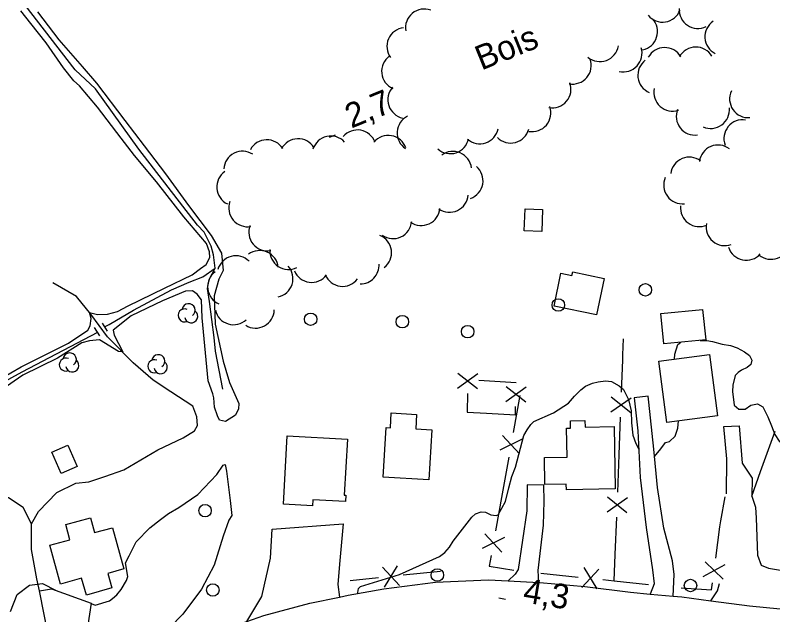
# Model space of a CAD drawing. Extents: x 362852 to 366875, y 5563573 to 5566479.
# Drawn here: x 363751.9 to 363873.3, y 5564478.5 to 5564574.5 of the extents above; entities that cross this region are included whole.
import ezdxf

# ---------------------------------------------------------------- set-up
doc = ezdxf.new("R2010")
doc.units = 0
for name, color, linetype in [('Niveau 19', 7, 'Continuous'), ('Niveau 2', 7, 'Continuous'), ('Niveau 21', 7, 'Continuous'), ('Niveau 22', 7, 'Continuous'), ('Niveau 26', 7, 'Continuous'), ('Niveau 3', 7, 'Continuous'), ('Niveau 31', 7, 'Continuous'), ('Niveau 36', 7, 'Continuous'), ('Niveau 37', 7, 'Continuous'), ('Niveau 4', 7, 'Continuous'), ('Niveau 44', 7, 'Continuous')]:
    doc.layers.add(name, color=color, linetype=linetype)

msp = doc.modelspace()

# ---------------------------------------------------------------- linework, layer by layer
at = {"layer": 'Niveau 19'}
for points in [[(363857.31, 5564481.45), (363857.45, 5564484.93), (363857.21, 5564487.13), (363855.82, 5564492.35), (363854.82, 5564498.85), (363854.21, 5564505), (363853.41, 5564512.54), (363853.31, 5564513.47), (363851.08, 5564513.2), (363851.66, 5564507.93), (363852.03, 5564500.44), (363852.96, 5564492.47), (363854.02, 5564485.69), (363854.24, 5564483.43), (363853.61, 5564481.79)], [(363865.85, 5564497.86), (363865.92, 5564503.45), (363865.42, 5564508.62), (363867.86, 5564508.74), (363868.37, 5564502.77), (363869.98, 5564500.37), (363869.93, 5564497.45), (363870.52, 5564495.72), (363870.61, 5564493.97), (363870.82, 5564488.01), (363871.4, 5564486.43), (363872.6, 5564485.93), (363877.06, 5564485.21), (363879.2, 5564486.52), (363882.98, 5564488.38), (363883.27, 5564489.49), (363882.81, 5564492.55)], [(363835.8, 5564483.64), (363835.66, 5564485.56), (363836.54, 5564492.81), (363836.66, 5564496.65), (363836.57, 5564499.22), (363833.91, 5564499.3), (363833.87, 5564495.1), (363832.46, 5564485.72), (363831.97, 5564484.95), (363830.88, 5564483.89)], [(363788.99, 5564477.38), (363791.42, 5564481.4), (363792.78, 5564487.55), (363793.05, 5564492.19), (363804.41, 5564493.03), (363803.86, 5564486.6), (363803.57, 5564483.32), (363803.86, 5564481.31)], [(363756.46, 5564465.25), (363757.41, 5564467.59), (363757.81, 5564469.44), (363757.2, 5564474.99), (363755.79, 5564482.32), (363757.67, 5564482.61), (363764.03, 5564480.34), (363763.22, 5564475.02), (363761.82, 5564471.82), (363762.06, 5564470.11), (363763.01, 5564468.24)], [(363863.37, 5564480.72), (363864.44, 5564482.32), (363864.71, 5564483.48)]]:
    msp.add_lwpolyline(points, dxfattribs=at)
at = {"layer": 'Niveau 2'}
for points in [[(363747.78, 5564515.31), (363752.83, 5564518.18), (363760.39, 5564521.98), (363763.53, 5564524.06), (363763.91, 5564524.78), (363764.06, 5564525.91), (363763.78, 5564526.89), (363765.04, 5564526.57), (363766.65, 5564526.62), (363768.28, 5564527.06), (363769.97, 5564527.95), (363775.8, 5564530.78), (363780.22, 5564532.95), (363781.55, 5564533.95), (363782.47, 5564534.59), (363783.07, 5564535.71), (363783, 5564536.62), (363782.51, 5564537.92), (363778.89, 5564542.23), (363774.54, 5564547.8), (363771.01, 5564552.03), (363768.84, 5564554.81), (363765.05, 5564559.8), (363762.2, 5564563.18), (363761.29, 5564563.99), (363759.59, 5564566.09), (363756.85, 5564570.08), (363754.36, 5564573.18), (363752.76, 5564575.2)], [(363755.44, 5564575.07), (363758.85, 5564570.55), (363762.58, 5564566.29), (363764.89, 5564563.62), (363769.42, 5564557.62), (363772.54, 5564553.61), (363775.95, 5564549.08), (363779.63, 5564544.05), (363783.27, 5564539.25), (363784.92, 5564536.37), (363785.2, 5564533.6), (363784.52, 5564532.25), (363783.77, 5564529.55), (363783.92, 5564525.04), (363785.21, 5564519.12), (363785.63, 5564517.67)], [(363785.63, 5564517.67), (363786.22, 5564515.66), (363787.69, 5564512.33), (363787.68, 5564511.45), (363787.15, 5564510.47), (363785.58, 5564509.44), (363784.61, 5564509.66), (363784.27, 5564510.33), (363783.81, 5564511.7), (363783.68, 5564513.22), (363783.54, 5564513.85), (363782.77, 5564515.97), (363781.81, 5564526.03), (363781.71, 5564528.94), (363781.02, 5564529.84), (363780.3, 5564530.35), (363779.14, 5564530.3), (363775.46, 5564528.76), (363770.46, 5564526.34), (363767.59, 5564524.07), (363767.75, 5564523.26), (363769.12, 5564520.58), (363768.4, 5564520.65), (363765.37, 5564522.51), (363763.8, 5564522.35), (363762.56, 5564522.02), (363758.65, 5564519.56), (363753.08, 5564516.85), (363749.8, 5564514.53)], [(363857.55, 5564519.41), (363857.57, 5564520.22), (363858.06, 5564521.74), (363858.54, 5564522.12)], [(363861.65, 5564522.43), (363862.73, 5564522.39), (363863.6, 5564522.25), (363865.15, 5564521.84), (363866.5, 5564521.59), (363867.59, 5564521.24), (363868.74, 5564520.59), (363869.55, 5564519.99), (363869.92, 5564519.27), (363869.77, 5564518.58), (363869.16, 5564518.08), (363868.28, 5564517.65), (363867.74, 5564517.3), (363867.27, 5564516.78), (363866.86, 5564515.23), (363866.84, 5564514.23), (363867.06, 5564512.07), (363867.85, 5564511.39), (363868.83, 5564511.43)], [(363806.8, 5564481.88), (363806.8, 5564482.05), (363806.91, 5564482.66), (363807.22, 5564482.98), (363813.47, 5564484.92), (363819.84, 5564487.78), (363820.74, 5564488.47), (363821.46, 5564489.28), (363822.05, 5564490.27), (363825.07, 5564494.11), (363825.64, 5564494.66), (363826.52, 5564494.97), (363827.24, 5564494.89), (363828.09, 5564494.5), (363828.96, 5564494.37), (363829.28, 5564494.5), (363830.45, 5564496.62), (363830.98, 5564498.78), (363831.47, 5564500.61), (363832.03, 5564502.1), (363833.4, 5564507.18), (363833.9, 5564508.08), (363834.52, 5564508.97), (363834.97, 5564509.41), (363838.13, 5564510.8), (363840.54, 5564512.37), (363841.51, 5564513.47), (363842.51, 5564514.52), (363843.28, 5564515.09), (363844.39, 5564515.56), (363845.29, 5564515.81), (363846.48, 5564515.94), (363847.41, 5564515.82), (363848.63, 5564515.15), (363849.37, 5564514.58), (363850.17, 5564512.98), (363850.56, 5564511.14), (363850.62, 5564509.22), (363850.82, 5564507.24), (363851.33, 5564505.89), (363851.81, 5564504.99)], [(363868.83, 5564511.43), (363869.75, 5564512.07), (363870.85, 5564512.28), (363871.69, 5564511.76), (363872.47, 5564510.18), (363873.05, 5564508.74), (363873.62, 5564507.35), (363874.31, 5564506.27), (363874.82, 5564505.79)], [(363854.33, 5564503.81), (363855.31, 5564505.06), (363856.07, 5564506.07), (363856.7, 5564506.21), (363857.64, 5564507.1), (363858.06, 5564508.34), (363858.16, 5564509.53)], [(363764.02, 5564480.26), (363764.66, 5564480.03), (363766.96, 5564480.68), (363767.48, 5564481.08), (363768.16, 5564481.68), (363768.87, 5564482.54), (363769.71, 5564483.96), (363769.94, 5564484.62), (363769.54, 5564486.77), (363770.13, 5564487.9), (363771.24, 5564490.18), (363773.43, 5564492.42), (363775.14, 5564493.71), (363776.43, 5564494.68), (363778.09, 5564495.64), (363781.16, 5564497.74), (363784.19, 5564500.96), (363785.2, 5564502.44), (363785.54, 5564502.52), (363785.73, 5564501.48), (363786.32, 5564496.77), (363786.58, 5564494.37), (363786.09, 5564493.6), (363785.22, 5564491.05), (363783.73, 5564486.4), (363781.71, 5564482.55), (363778.75, 5564478.55), (363776.59, 5564476.39)], [(363751.13, 5564478.98), (363752.17, 5564481.73), (363754.18, 5564483.21), (363756.27, 5564483.46), (363758.41, 5564482.35)]]:
    msp.add_lwpolyline(points, dxfattribs=at)
at = {"layer": 'Niveau 21'}
for points in [[(363750.73, 5564462.04), (363756.46, 5564465.25), (363763.01, 5564468.24), (363763.61, 5564468.52), (363770.97, 5564471.31), (363778.02, 5564473.69), (363785.75, 5564476.22), (363788.99, 5564477.38), (363791.71, 5564478.35), (363799.08, 5564480.35), (363803.86, 5564481.31), (363805.21, 5564481.59), (363810.92, 5564482.63), (363819.23, 5564483.72), (363827.73, 5564484.05), (363830.88, 5564483.89), (363835.8, 5564483.64)], [(363835.8, 5564483.64), (363835.97, 5564483.63), (363843.13, 5564482.99), (363850.45, 5564482.08), (363853.61, 5564481.79), (363857.31, 5564481.45), (363858.71, 5564481.32), (363863.37, 5564480.72), (363869.55, 5564479.92), (363881.04, 5564478.76)]]:
    msp.add_lwpolyline(points, dxfattribs=at)
at = {"layer": 'Niveau 22'}
for points in [[(363754.48, 5564493.06), (363753.15, 5564495.64), (363750.8, 5564497.22), (363747.15, 5564498.01), (363745.76, 5564498.61), (363744.73, 5564499.43), (363743.49, 5564501.8), (363742.02, 5564506.63), (363740.18, 5564509.29), (363739.24, 5564510.58), (363737.68, 5564513.52), (363734.28, 5564519.43), (363726.72, 5564529.23), (363721.34, 5564533.99), (363720.02, 5564534.88), (363717.85, 5564537.67), (363716.32, 5564539.78), (363712.03, 5564548.19), (363709.87, 5564552.93)], [(363755.79, 5564482.32), (363755.33, 5564484.22), (363754.48, 5564488.94), (363754.48, 5564493.06), (363755.6, 5564495.04), (363758.55, 5564498.04), (363761.58, 5564499.55), (363763.69, 5564499.74), (363766.22, 5564500.63), (363769.3, 5564501.68), (363774.71, 5564504.88), (363778.79, 5564506.79), (363780.62, 5564507.92), (363781.07, 5564508.8), (363780.98, 5564510.2), (363780.34, 5564511.88), (363776.82, 5564514.17), (363773.97, 5564516.04), (363770.78, 5564518.84), (363766.65, 5564522.99), (363763.99, 5564526.64), (363761.7, 5564529.44), (363757.9, 5564531.62)], [(363869.93, 5564497.45), (363871.3, 5564501.4), (363873.63, 5564507.86)]]:
    msp.add_lwpolyline(points, dxfattribs=at)
at = {"layer": 'Niveau 26'}
for p, q in [((363765.81, 5564525.18), (363766.6, 5564523.88)), ((363765.41, 5564523.13), (363764.59, 5564524.48))]:
    msp.add_line(p, q, dxfattribs=at)
at = {"layer": 'Niveau 3'}
for p, q in [((363802.22, 5564554.98), (363803.18, 5564555.37)), ((363829.39, 5564481.16), (363830.42, 5564480.99))]:
    msp.add_line(p, q, dxfattribs=at)
at = {"layer": 'Niveau 31'}
for points in [[(363836.38, 5564543.4), (363836.25, 5564539.87), (363833.45, 5564539.98), (363833.58, 5564543.5), (363836.38, 5564543.4)], [(363846.23, 5564532.36), (363845, 5564526.49), (363838.22, 5564527.91), (363839.32, 5564533.17), (363841.08, 5564532.8), (363841.21, 5564533.41), (363846.23, 5564532.36)], [(363855.31, 5564526.73), (363862.03, 5564527.39), (363862.52, 5564522.52), (363855.79, 5564521.85), (363855.31, 5564526.73)], [(363863.13, 5564520.15), (363864.42, 5564510.36), (363856.3, 5564509.29), (363855.01, 5564519.08), (363863.13, 5564520.15)], [(363818.16, 5564500.07), (363810.86, 5564500.5), (363811.33, 5564508.48), (363812, 5564508.44), (363812.14, 5564510.81), (363816.19, 5564510.57), (363816.05, 5564508.24), (363818.64, 5564508.09), (363818.16, 5564500.07)], [(363840.86, 5564508.37), (363840.84, 5564509.55), (363843.17, 5564509.59), (363843.19, 5564508.54), (363847.87, 5564508.62), (363848.04, 5564498.62), (363840.21, 5564498.48), (363840.19, 5564499.38), (363836.75, 5564499.32), (363836.68, 5564503.65), (363840.3, 5564503.71), (363840.22, 5564508.36), (363840.86, 5564508.37)], [(363795.48, 5564507.15), (363805.1, 5564506.61), (363804.61, 5564497.64), (363804.86, 5564497.62), (363804.8, 5564496.61), (363799.58, 5564496.9), (363799.53, 5564495.93), (363794.87, 5564496.19), (363795.48, 5564507.15)], [(363760.31, 5564505.64), (363761.81, 5564502.21), (363759.23, 5564501.08), (363757.73, 5564504.51), (363760.31, 5564505.64)], [(363757.4, 5564489.6), (363760.65, 5564490.5), (363759.98, 5564492.92), (363763.93, 5564494.02), (363764.59, 5564491.63), (363767.44, 5564492.42), (363769.28, 5564485.81), (363766.69, 5564485.09), (363767.34, 5564482.76), (363763.27, 5564481.63), (363762.52, 5564484.31), (363759.14, 5564483.37), (363757.4, 5564489.6)]]:
    msp.add_lwpolyline(points, dxfattribs=at)
at = {"layer": 'Niveau 36'}
for centre in [(363852.85, 5564530.51), (363838.91, 5564528.09), (363799.21, 5564525.81), (363813.91, 5564525.41), (363824.37, 5564523.82), (363782.3, 5564495.15), (363819.53, 5564484.84), (363860.08, 5564483.15), (363783.54, 5564482.43)]:
    msp.add_circle(centre, 1, dxfattribs=at)
at = {"layer": 'Niveau 37'}
for p, q in [((363849.25, 5564520.1), (363849.36, 5564522.66)), ((363826.01, 5564517.06), (363822.77, 5564514.71)), ((363825.97, 5564514.66), (363822.81, 5564517.11)), ((363832.17, 5564515.61), (363826.18, 5564515.99)), ((363830.49, 5564512.66), (363833.76, 5564514.97)), ((363830.56, 5564515.06), (363833.69, 5564512.57)), ((363832.75, 5564513.58), (363831.68, 5564507.68)), ((363847.31, 5564510.96), (363850.6, 5564513.24)), ((363847.4, 5564513.36), (363850.51, 5564510.85)), ((363848.65, 5564504.11), (363848.88, 5564510.11)), ((363832.69, 5564504.25), (363829.96, 5564507.18)), ((363833.11, 5564506.61), (363829.54, 5564504.82)), ((363830.97, 5564503.74), (363829.91, 5564497.83)), ((363848.43, 5564498.12), (363848.65, 5564504.11)), ((363829.91, 5564497.83), (363828.84, 5564491.93)), ((363846.71, 5564494.98), (363850.01, 5564497.25)), ((363846.81, 5564497.38), (363849.91, 5564494.85)), ((363864.96, 5564493.5), (363865.62, 5564497.37)), ((363848.02, 5564488.13), (363848.27, 5564494.12)), ((363829.84, 5564488.5), (363827.12, 5564491.43)), ((363830.27, 5564490.86), (363826.69, 5564489.07)), ((363811.05, 5564482.89), (363813.11, 5564486.32)), ((363862.13, 5564484.59), (363865.62, 5564486.55)), ((363862.45, 5564486.97), (363865.3, 5564484.17)), ((363813.43, 5564483.14), (363810.72, 5564486.07)), ((363820.03, 5564485.42), (363814.06, 5564484.81)), ((363836.1, 5564485.12), (363842.07, 5564484.51)), ((363845.41, 5564485.78), (363842.7, 5564482.84)), ((363843.02, 5564486.02), (363845.09, 5564482.6)), ((363810.08, 5564484.4), (363805.55, 5564483.93)), ((363847.84, 5564483.93), (363853.35, 5564483.33))]:
    msp.add_line(p, q, dxfattribs=at)
for points in [[(363849.03, 5564514.11), (363849.22, 5564519.31), (363849.25, 5564520.1)], [(363824.37, 5564513.89), (363824.32, 5564510.94), (363827.37, 5564510.76)], [(363827.37, 5564510.76), (363832.02, 5564510.48), (363832.06, 5564511.82)], [(363864.14, 5564487.56), (363864.8, 5564492.55), (363864.96, 5564493.5)], [(363828.13, 5564487.99), (363827.82, 5564486.28), (363831.77, 5564485.62)], [(363846.05, 5564484.11), (363847.84, 5564483.93), (363848.02, 5564488.13)], [(363858.58, 5564482.76), (363863.46, 5564482.49), (363863.61, 5564483.59)]]:
    msp.add_lwpolyline(points, dxfattribs=at)
at = {"layer": 'Niveau 4'}
for points in [[(363785.13, 5564514.62), (363783.95, 5564520.71), (363783.73, 5564522.87), (363783, 5564528.65), (363782.69, 5564530.71), (363782.97, 5564532.15), (363783.89, 5564533.98), (363783.67, 5564536.14), (363783.3, 5564537.49), (363782.15, 5564539.76), (363781.11, 5564540.88), (363771.68, 5564553.03), (363764.72, 5564562.71), (363761.5, 5564565.74), (363756.56, 5564572.13), (363752.56, 5564577.35), (363745.77, 5564585.6), (363743.54, 5564588.83)], [(363766.18, 5564524.58), (363766.93, 5564524.95), (363770.83, 5564527.28), (363776.93, 5564530.53), (363779.73, 5564531.77), (363781.96, 5564532.58), (363783.89, 5564533.98)], [(363765.08, 5564523.69), (363752.91, 5564517.32), (363747.91, 5564514.59), (363744.13, 5564512.25), (363739.58, 5564509.64), (363735.12, 5564507.58), (363729.72, 5564504.62), (363724.34, 5564501.17), (363721.96, 5564499.67), (363721.5, 5564498.98)]]:
    msp.add_lwpolyline(points, dxfattribs=at)
at = {"layer": 'Niveau 44'}
for centre, radius, start, end in [((363817.42, 5564572.5), 3, 69.8765, 189.8545), ((363855.6, 5564576.4), 3, 219.2913, 339.2693), ((363861.27, 5564575.38), 3, 175.9552, 295.9331), ((363851.8, 5564571.88), 3, 282.5303, 42.5083), ((363865.4, 5564571.05), 3, 123.5392, 243.5171), ((363814.44, 5564569.52), 3, 96.66, 216.638), ((363845.57, 5564570.09), 3, 230.2351, 350.213), ((363849.33, 5564568.44), 3, 256.9226, 16.9005), ((363855.95, 5564566.33), 3, 30.8947, 150.8726), ((363860.95, 5564566.41), 3, 30.8947, 150.8726), ((363813.59, 5564565.53), 3, 126.2053, 246.1833), ((363841.18, 5564566.48), 3, 259.644, 19.6219), ((363854.65, 5564564.9), 3, 127.2123, 247.1902), ((363814.58, 5564560.98), 3, 138.179, 258.157), ((363837.94, 5564562.67), 3, 259.644, 19.6219), ((363857.22, 5564562.14), 3, 167.949, 287.927), ((363869.35, 5564561.1), 3, 154.8707, 274.8486), ((363834.7, 5564558.86), 3, 259.644, 19.6219), ((363860.8, 5564558.31), 3, 158.0684, 278.0463), ((363863.33, 5564559.37), 3, 245.8296, 5.8076), ((363816.07, 5564555.65), 3, 116.382, 236.3599), ((363868.44, 5564554.76), 3, 80.6956, 200.6735), ((363806.73, 5564553.13), 3, 19.9838, 139.9617), ((363826.32, 5564556.92), 3, 228.5764, 348.5544), ((363831.28, 5564557.04), 3, 224.5684, 344.5463), ((363792.2, 5564551.55), 3, 31.9284, 151.9064), ((363797.2, 5564551.72), 3, 31.9284, 151.9064), ((363802.45, 5564552.16), 3, 42.7789, 162.7568), ((363811.66, 5564552.26), 3, 19.9838, 139.9617), ((363821.58, 5564555.33), 3, 228.5764, 348.5544), ((363864.5, 5564550.72), 3, 52.8023, 172.7803), ((363788.29, 5564549.72), 3, 56.7373, 176.7152), ((363822.01, 5564549.7), 3, 6.7706, 126.7486), ((363859.89, 5564548.78), 3, 52.8023, 172.7803), ((363787.17, 5564546.99), 3, 124.38, 244.3579), ((363823.84, 5564548), 3, 289.668, 49.646), ((363858.8, 5564547.3), 3, 156.2187, 276.1966), ((363821.48, 5564545.95), 3, 235.0026, 354.9805), ((363789.1, 5564543.62), 3, 159.8064, 279.7844), ((363816.95, 5564543.83), 3, 235.0026, 354.9805), ((363861.49, 5564543.65), 3, 173.8329, 293.8109), ((363792.3, 5564539.77), 3, 159.8064, 279.7844), ((363812.42, 5564541.72), 3, 235.0743, 355.0522), ((363865.58, 5564540.6), 3, 169.942, 289.9199), ((363809.18, 5564536.47), 3, 307.7865, 67.7645), ((363869.02, 5564538.27), 3, 198.2416, 318.2195), ((363872.98, 5564538.42), 3, 230.7283, 350.7062), ((363787.24, 5564532.97), 3, 44.916, 164.8939), ((363791.04, 5564533.81), 3, 6.2844, 126.2623), ((363795.68, 5564536.77), 3, 176.2579, 296.2358), ((363807.18, 5564534.46), 3, 269.7838, 3.7824), ((363793.39, 5564532.33), 3, 281.773, 41.751), ((363799.37, 5564534.72), 3, 202.7562, 322.7341), ((363785.71, 5564531.01), 3, 126.8371, 246.8151), ((363804.33, 5564534.08), 3, 202.7562, 322.7341), ((363779.03, 5564526.43), 1.05, 66.2054, 291.894), ((363779.67, 5564527.25), 1.05, 304.3592, 171.8163), ((363780.07, 5564526.28), 1.05, 189.0269, 51.7112), ((363786.87, 5564527.93), 3, 192.7398, 312.7178), ((363790.39, 5564527.39), 3, 238.3722, 358.3501), ((363760.62, 5564519.38), 1.05, 304.3592, 171.8163), ((363774.8, 5564519.09), 1.05, 304.3592, 171.8163), ((363759.99, 5564518.55), 1.05, 66.2054, 291.894), ((363761.02, 5564518.41), 1.05, 189.0269, 51.7112), ((363774.16, 5564518.27), 1.05, 66.2054, 291.894), ((363775.19, 5564518.13), 1.05, 189.0269, 51.7112)]:
    msp.add_arc(centre, radius, start, end, dxfattribs=at)

# ---------------------------------------------------------------- texts
at = {"layer": 'Niveau 3'}
for s, rotation, p in [('2,7  ', 22.09, (363805.73, 5564556.34)), ('4,3  ', 350.5912, (363833.1, 5564480.5))]:
    msp.add_text(s, height=3.93, rotation=rotation, dxfattribs=at).set_placement(p)
at = {"layer": 'Niveau 44'}
msp.add_text('Bois', height=3.93, rotation=22.09, dxfattribs=at).set_placement((363826.58, 5564565.63))

doc.saveas('drawing.dxf')
